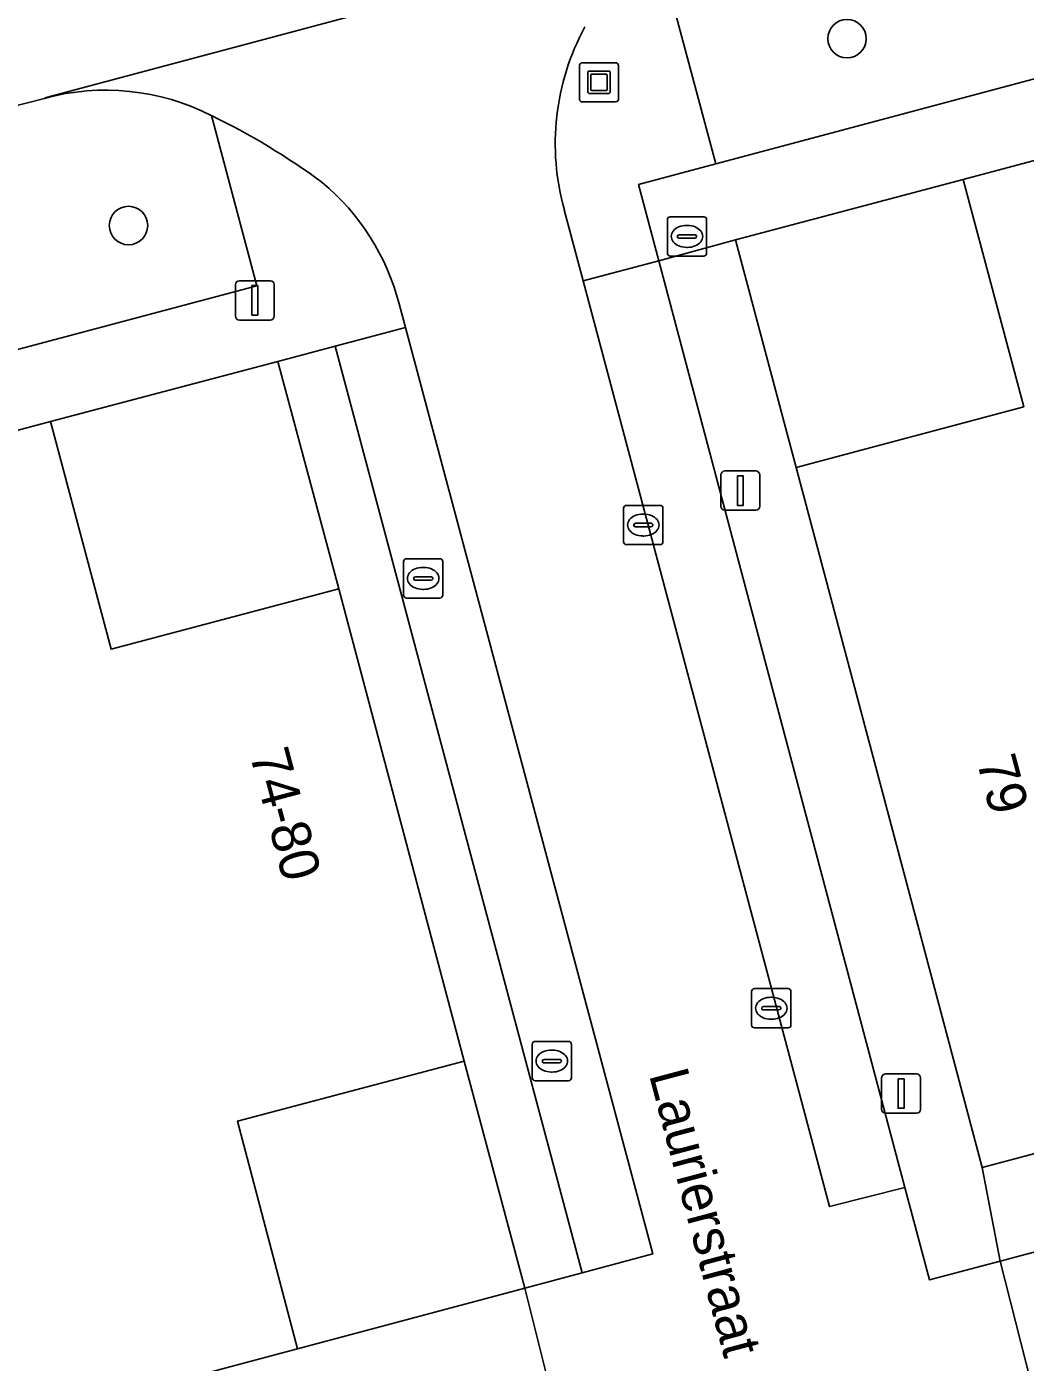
# Model space of a CAD drawing. Extents: x 162542 to 163147, y 380779 to 381521.
# Drawn here: x 162777.34 to 162802.78, y 381099.45 to 381133.46 of the extents above; entities that cross this region are included whole.
import ezdxf

# ---------------------------------------------------------------- set-up
doc = ezdxf.new("R2010")
doc.units = 0
for name, color, linetype in [('IMGEO_Boom', 7, 'Continuous'), ('IMGEO_Brandkraan', 7, 'Continuous'), ('IMGEO_Erf', 7, 'Continuous'), ('IMGEO_Groenvoorziening', 7, 'Continuous'), ('IMGEO_Kolk', 7, 'Continuous'), ('IMGEO_Kunstobject', 7, 'Continuous'), ('IMGEO_Lichtmast', 7, 'Continuous'), ('IMGEO_Muur', 7, 'Continuous'), ('IMGEO_Openbare_ruimte_label', 7, 'Continuous'), ('IMGEO_Pand', 7, 'Continuous'), ('IMGEO_Pand_nummerreeks', 7, 'Continuous'), ('IMGEO_Parkeervlak_open', 7, 'Continuous'), ('IMGEO_Rijbaan_lokaal_open', 7, 'Continuous'), ('IMGEO_Voetpad_open', 7, 'Continuous')]:
    doc.layers.add(name, color=color, linetype=linetype)

msp = doc.modelspace()

# ---------------------------------------------------------------- linework, layer by layer
at = {"layer": 'IMGEO_Boom'}
for centre in [(162798.242, 381133.153), (162779.935, 381128.395)]:
    msp.add_circle(centre, 0.489, dxfattribs=at)
at = {"layer": 'IMGEO_Brandkraan'}
for p, q in [((162793.739, 381128.618), (162794.591, 381128.618)), ((162793.664, 381127.692), (162793.664, 381128.544)), ((162794.152, 381128.398), (162794.177, 381128.398)), ((162794.665, 381128.544), (162794.665, 381127.692)), ((162793.923, 381128.112), (162793.923, 381128.124)), ((162794.361, 381128.075), (162793.963, 381128.075)), ((162793.966, 381128.161), (162794.364, 381128.161)), ((162794.407, 381128.124), (162794.407, 381128.112)), ((162794.591, 381127.618), (162793.739, 381127.618)), ((162794.175, 381127.838), (162794.15, 381127.838))]:
    msp.add_line(p, q, dxfattribs=at)
for points in [[(162793.739, 381128.618), (162794.591, 381128.618)], [(162793.664, 381127.692), (162793.664, 381128.544)], [(162794.665, 381128.544), (162794.665, 381127.692)], [(162794.591, 381127.618), (162793.739, 381127.618)]]:
    msp.add_lwpolyline(points, dxfattribs=at)
for centre, radius, start, end in [((162793.741, 381128.542), 0.0765, 91.552, 178.448), ((162793.741, 381128.542), 0.0765, 91.552, 178.448), ((162794.589, 381128.542), 0.0765, 1.552, 88.448), ((162794.589, 381128.542), 0.0765, 1.552, 88.448), ((162793.963, 381128.121), 0.0403, 85.8775, 175.7526), ((162793.96, 381128.111), 0.0366, 178.938, 274.7102), ((162794.364, 381128.118), 0.043, 264.8664, 352.4533), ((162794.368, 381128.123), 0.0386, 1.7309, 96.639), ((162793.741, 381127.694), 0.0765, 181.552, 268.448), ((162793.741, 381127.694), 0.0765, 181.552, 268.448), ((162794.589, 381127.694), 0.0765, 271.552, 358.448), ((162794.589, 381127.694), 0.0765, 271.552, 358.448)]:
    msp.add_arc(centre, radius, start, end, dxfattribs=at)
for centre, major_axis, ratio, start_param, end_param in [((162794.151, 381128.118), (-0.387, 0.002), 0.722429, 4.712389, 7.853982), ((162794.176, 381128.118), (-0.39, 0.002), 0.717154, 1.570796, 4.712389)]:
    msp.add_ellipse(centre, major_axis=major_axis, ratio=ratio, start_param=start_param, end_param=end_param, dxfattribs=at)
at = {"layer": 'IMGEO_Erf'}
for points in [[(162802.743, 381123.778), (162801.2, 381129.568), (162795.4, 381128.029), (162796.942, 381122.237)], [(162777.951, 381123.405), (162779.493, 381117.608), (162785.291, 381119.142), (162783.744, 381124.935)], [(162790.033, 381101.331), (162788.487, 381107.117), (162782.711, 381105.584), (162784.24, 381099.787)]]:
    msp.add_lwpolyline(points, close=True, dxfattribs=at)
at = {"layer": 'IMGEO_Groenvoorziening'}
msp.add_lwpolyline([(162798.503, 381130.928), (162805.687, 381132.844), (162804.174, 381138.709), (162797.369, 381136.894), (162795.041, 381136.244), (162793.427, 381135.453), (162794.902, 381129.968)], close=True, dxfattribs=at)
msp.add_lwpolyline([(162777.793, 381131.634), (162775.451, 381131.037), (162769.49, 381129.452), (162771.037, 381123.628), (162782.697, 381126.723), (162783.201, 381126.857), (162782.046, 381131.197)], dxfattribs=at)
msp.add_arc((162779.352, 381125.896), 5.946, 63.0624, 105.2044, dxfattribs=at)
at = {"layer": 'IMGEO_Kolk'}
for p, q in [((162792.55, 381120.342), (162792.55, 381121.194)), ((162792.625, 381121.268), (162793.477, 381121.268)), ((162793.551, 381121.194), (162793.551, 381120.342)), ((162792.852, 381120.811), (162793.25, 381120.811)), ((162793.038, 381121.048), (162793.063, 381121.048)), ((162792.809, 381120.762), (162792.809, 381120.774)), ((162793.247, 381120.725), (162792.849, 381120.725)), ((162793.061, 381120.488), (162793.036, 381120.488)), ((162793.293, 381120.774), (162793.293, 381120.762)), ((162793.477, 381120.268), (162792.625, 381120.268)), ((162786.943, 381118.983), (162786.943, 381119.835)), ((162787.018, 381119.909), (162787.87, 381119.909)), ((162787.944, 381119.835), (162787.944, 381118.983)), ((162787.245, 381119.452), (162787.643, 381119.452)), ((162787.431, 381119.689), (162787.456, 381119.689)), ((162787.202, 381119.403), (162787.202, 381119.415)), ((162787.64, 381119.366), (162787.242, 381119.366)), ((162787.454, 381119.129), (162787.429, 381119.129)), ((162787.686, 381119.415), (162787.686, 381119.403)), ((162787.87, 381118.909), (162787.018, 381118.909)), ((162795.811, 381108.036), (162795.811, 381108.888)), ((162795.886, 381108.962), (162796.738, 381108.962)), ((162796.812, 381108.888), (162796.812, 381108.036)), ((162796.299, 381108.742), (162796.324, 381108.742)), ((162796.07, 381108.456), (162796.07, 381108.468)), ((162796.508, 381108.419), (162796.11, 381108.419)), ((162796.113, 381108.505), (162796.511, 381108.505)), ((162796.554, 381108.468), (162796.554, 381108.456)), ((162796.738, 381107.962), (162795.886, 381107.962)), ((162796.322, 381108.182), (162796.297, 381108.182)), ((162790.22, 381106.691), (162790.22, 381107.543)), ((162790.295, 381107.617), (162791.147, 381107.617)), ((162791.221, 381107.543), (162791.221, 381106.691)), ((162790.708, 381107.397), (162790.733, 381107.397)), ((162790.479, 381107.111), (162790.479, 381107.123)), ((162790.917, 381107.074), (162790.519, 381107.074)), ((162790.522, 381107.16), (162790.92, 381107.16)), ((162790.731, 381106.837), (162790.706, 381106.837)), ((162790.963, 381107.123), (162790.963, 381107.111)), ((162791.147, 381106.617), (162790.295, 381106.617))]:
    msp.add_line(p, q, dxfattribs=at)
for points in [[(162792.55, 381120.342), (162792.55, 381121.194)], [(162792.625, 381121.268), (162793.477, 381121.268)], [(162793.551, 381121.194), (162793.551, 381120.342)], [(162793.477, 381120.268), (162792.625, 381120.268)], [(162786.943, 381118.983), (162786.943, 381119.835)], [(162787.018, 381119.909), (162787.87, 381119.909)], [(162787.944, 381119.835), (162787.944, 381118.983)], [(162787.87, 381118.909), (162787.018, 381118.909)], [(162795.811, 381108.036), (162795.811, 381108.888)], [(162795.886, 381108.962), (162796.738, 381108.962)], [(162796.812, 381108.888), (162796.812, 381108.036)], [(162796.738, 381107.962), (162795.886, 381107.962)], [(162790.22, 381106.691), (162790.22, 381107.543)], [(162790.295, 381107.617), (162791.147, 381107.617)], [(162791.221, 381107.543), (162791.221, 381106.691)], [(162791.147, 381106.617), (162790.295, 381106.617)]]:
    msp.add_lwpolyline(points, dxfattribs=at)
for centre, radius, start, end in [((162792.627, 381121.192), 0.0765, 91.552, 178.448), ((162792.627, 381121.192), 0.0765, 91.552, 178.448), ((162793.475, 381121.192), 0.0765, 1.552, 88.448), ((162793.475, 381121.192), 0.0765, 1.552, 88.448), ((162792.849, 381120.771), 0.0403, 85.8775, 175.7526), ((162793.254, 381120.773), 0.0386, 1.7309, 96.639), ((162792.846, 381120.761), 0.0366, 178.938, 274.7102), ((162793.25, 381120.768), 0.043, 264.8664, 352.4533), ((162792.627, 381120.344), 0.0765, 181.552, 268.448), ((162792.627, 381120.344), 0.0765, 181.552, 268.448), ((162793.475, 381120.344), 0.0765, 271.552, 358.448), ((162793.475, 381120.344), 0.0765, 271.552, 358.448), ((162787.02, 381119.833), 0.0765, 91.552, 178.448), ((162787.02, 381119.833), 0.0765, 91.552, 178.448), ((162787.868, 381119.833), 0.0765, 1.552, 88.448), ((162787.868, 381119.833), 0.0765, 1.552, 88.448), ((162787.242, 381119.412), 0.0403, 85.8775, 175.7526), ((162787.647, 381119.414), 0.0386, 1.7309, 96.639), ((162787.239, 381119.402), 0.0366, 178.938, 274.7102), ((162787.643, 381119.409), 0.043, 264.8664, 352.4533), ((162787.02, 381118.985), 0.0765, 181.552, 268.448), ((162787.02, 381118.985), 0.0765, 181.552, 268.448), ((162787.868, 381118.985), 0.0765, 271.552, 358.448), ((162787.868, 381118.985), 0.0765, 271.552, 358.448), ((162795.888, 381108.886), 0.0765, 91.552, 178.448), ((162795.888, 381108.886), 0.0765, 91.552, 178.448), ((162796.736, 381108.886), 0.0765, 1.552, 88.448), ((162796.736, 381108.886), 0.0765, 1.552, 88.448), ((162796.11, 381108.465), 0.0403, 85.8775, 175.7526), ((162796.107, 381108.455), 0.0366, 178.938, 274.7102), ((162796.511, 381108.462), 0.043, 264.8664, 352.4533), ((162796.515, 381108.467), 0.0386, 1.7309, 96.639), ((162795.888, 381108.038), 0.0765, 181.552, 268.448), ((162795.888, 381108.038), 0.0765, 181.552, 268.448), ((162796.736, 381108.038), 0.0765, 271.552, 358.448), ((162796.736, 381108.038), 0.0765, 271.552, 358.448), ((162790.297, 381107.541), 0.0765, 91.552, 178.448), ((162790.297, 381107.541), 0.0765, 91.552, 178.448), ((162791.145, 381107.541), 0.0765, 1.552, 88.448), ((162791.145, 381107.541), 0.0765, 1.552, 88.448), ((162790.519, 381107.12), 0.0403, 85.8775, 175.7526), ((162790.516, 381107.11), 0.0366, 178.938, 274.7102), ((162790.92, 381107.117), 0.043, 264.8664, 352.4533), ((162790.924, 381107.122), 0.0386, 1.7309, 96.639), ((162790.297, 381106.693), 0.0765, 181.552, 268.448), ((162790.297, 381106.693), 0.0765, 181.552, 268.448), ((162791.145, 381106.693), 0.0765, 271.552, 358.448), ((162791.145, 381106.693), 0.0765, 271.552, 358.448)]:
    msp.add_arc(centre, radius, start, end, dxfattribs=at)
for centre, major_axis, ratio, start_param, end_param in [((162793.037, 381120.768), (-0.387, 0.002), 0.722429, 4.712389, 7.853982), ((162793.062, 381120.768), (-0.39, 0.002), 0.717154, 1.570796, 4.712389), ((162787.43, 381119.409), (-0.387, 0.002), 0.722429, 4.712389, 7.853982), ((162787.455, 381119.409), (-0.39, 0.002), 0.717154, 1.570796, 4.712389), ((162796.298, 381108.462), (-0.387, 0.002), 0.722429, 4.712389, 7.853982), ((162796.323, 381108.462), (-0.39, 0.002), 0.717154, 1.570796, 4.712389), ((162790.707, 381107.117), (-0.387, 0.002), 0.722429, 4.712389, 7.853982), ((162790.732, 381107.117), (-0.39, 0.002), 0.717154, 1.570796, 4.712389)]:
    msp.add_ellipse(centre, major_axis=major_axis, ratio=ratio, start_param=start_param, end_param=end_param, dxfattribs=at)
at = {"layer": 'IMGEO_Kunstobject'}
for p, q in [((162791.422, 381132.458), (162791.422, 381131.617)), ((162791.422, 381132.458), (162791.422, 381131.617)), ((162792.338, 381132.542), (162791.497, 381132.542)), ((162792.338, 381132.542), (162791.497, 381132.542)), ((162792.422, 381131.626), (162792.422, 381132.467)), ((162792.422, 381131.626), (162792.422, 381132.467)), ((162791.636, 381131.806), (162791.636, 381132.28)), ((162791.686, 381132.33), (162792.16, 381132.33)), ((162791.716, 381132.23), (162791.716, 381131.856)), ((162792.11, 381132.25), (162791.736, 381132.25)), ((162792.13, 381131.856), (162792.13, 381132.23)), ((162792.21, 381132.28), (162792.21, 381131.806)), ((162792.16, 381131.756), (162791.686, 381131.756)), ((162791.736, 381131.836), (162792.11, 381131.836)), ((162791.506, 381131.542), (162792.347, 381131.542)), ((162791.506, 381131.542), (162792.347, 381131.542))]:
    msp.add_line(p, q, dxfattribs=at)
for centre, radius, start, end in [((162791.5, 381132.464), 0.0779, 92.4484, 184.2845), ((162791.5, 381132.464), 0.0779, 92.4484, 184.2845), ((162792.344, 381132.464), 0.0779, 2.4484, 94.2845), ((162792.344, 381132.464), 0.0779, 2.4484, 94.2845), ((162791.686, 381132.28), 0.05, 90, 180), ((162791.736, 381132.23), 0.02, 90, 180), ((162792.11, 381132.23), 0.02, 360, 90), ((162792.16, 381132.28), 0.05, 360, 90), ((162791.686, 381131.806), 0.05, 180, 270), ((162791.736, 381131.856), 0.02, 180, 270), ((162792.11, 381131.856), 0.02, 270, 0), ((162792.16, 381131.806), 0.05, 270, 0), ((162791.5, 381131.62), 0.0779, 182.4484, 274.2845), ((162791.5, 381131.62), 0.0779, 182.4484, 274.2845), ((162792.344, 381131.62), 0.0779, 272.4484, 4.2845), ((162792.344, 381131.62), 0.0779, 272.4484, 4.2845)]:
    msp.add_arc(centre, radius, start, end, dxfattribs=at)
at = {"layer": 'IMGEO_Lichtmast'}
for p, q in [((162782.76, 381126.989), (162783.55, 381126.989)), ((162783.55, 381126.989), (162782.76, 381126.989)), ((162782.66, 381126.089), (162782.66, 381126.889)), ((162782.66, 381126.889), (162782.66, 381126.089)), ((162783.65, 381126.889), (162783.65, 381126.089)), ((162783.65, 381126.089), (162783.65, 381126.889)), ((162783.55, 381125.989), (162782.76, 381125.989)), ((162782.76, 381125.989), (162783.55, 381125.989)), ((162795.127, 381122.144), (162795.917, 381122.144)), ((162795.917, 381122.144), (162795.127, 381122.144)), ((162795.027, 381121.244), (162795.027, 381122.044)), ((162795.027, 381122.044), (162795.027, 381121.244)), ((162796.017, 381122.044), (162796.017, 381121.244)), ((162796.017, 381121.244), (162796.017, 381122.044)), ((162795.917, 381121.144), (162795.127, 381121.144)), ((162795.127, 381121.144), (162795.917, 381121.144)), ((162799.124, 381105.889), (162799.124, 381106.689)), ((162799.124, 381106.689), (162799.124, 381105.889)), ((162799.224, 381106.789), (162800.014, 381106.789)), ((162800.014, 381106.789), (162799.224, 381106.789)), ((162800.114, 381106.689), (162800.114, 381105.889)), ((162800.114, 381105.889), (162800.114, 381106.689)), ((162800.014, 381105.789), (162799.224, 381105.789)), ((162799.224, 381105.789), (162800.014, 381105.789))]:
    msp.add_line(p, q, dxfattribs=at)
for points in [[(162783.08, 381126.864), (162783.23, 381126.864), (162783.23, 381126.114), (162783.08, 381126.114), (162783.08, 381126.864)], [(162795.447, 381122.019), (162795.597, 381122.019), (162795.597, 381121.269), (162795.447, 381121.269), (162795.447, 381122.019)], [(162799.544, 381106.664), (162799.694, 381106.664), (162799.694, 381105.914), (162799.544, 381105.914), (162799.544, 381106.664)]]:
    msp.add_lwpolyline(points, dxfattribs=at)
for centre, start, end in [((162782.76, 381126.889), 90, 180), ((162782.76, 381126.889), 90, 180), ((162783.55, 381126.889), 0, 90), ((162783.55, 381126.889), 360, 90), ((162782.76, 381126.089), 180, 270), ((162782.76, 381126.089), 180, 270), ((162783.55, 381126.089), 270, 0), ((162783.55, 381126.089), 270, 0), ((162795.127, 381122.044), 90, 180), ((162795.127, 381122.044), 90, 180), ((162795.917, 381122.044), 0, 90), ((162795.917, 381122.044), 360, 90), ((162795.127, 381121.244), 180, 270), ((162795.127, 381121.244), 180, 270), ((162795.917, 381121.244), 270, 0), ((162795.917, 381121.244), 270, 0), ((162799.224, 381106.689), 90, 180), ((162799.224, 381106.689), 90, 180), ((162800.014, 381106.689), 0, 90), ((162800.014, 381106.689), 360, 90), ((162799.224, 381105.889), 180, 270), ((162799.224, 381105.889), 180, 270), ((162800.014, 381105.889), 270, 0), ((162800.014, 381105.889), 270, 0)]:
    msp.add_arc(centre, 0.1, start, end, dxfattribs=at)
at = {"layer": 'IMGEO_Muur'}
for points in [[(162801.2, 381129.568), (162795.4, 381128.029), (162796.942, 381122.237)], [(162785.291, 381119.142), (162783.744, 381124.935), (162777.951, 381123.405)], [(162788.487, 381107.117), (162790.033, 381101.331)], [(162790.033, 381101.331), (162784.24, 381099.787)]]:
    msp.add_lwpolyline(points, dxfattribs=at)
at = {"layer": 'IMGEO_Pand'}
for points in [[(162820.124, 381128.407), (162819.839, 381128.325), (162814.793, 381126.986), (162813.229, 381132.776), (162807.214, 381131.172), (162801.2, 381129.568), (162802.743, 381123.778), (162796.942, 381122.237), (162800.189, 381110.033), (162801.688, 381104.403), (162813.513, 381107.551), (162824.579, 381110.496), (162825.307, 381110.691), (162824.567, 381113.548), (162823.762, 381116.562), (162822.376, 381121.753), (162821.924, 381121.631)], [(162763.436, 381106.099), (162764.843, 381100.832), (162770.633, 381102.367), (162772.214, 381096.585), (162784.24, 381099.787), (162782.711, 381105.584), (162788.487, 381107.117), (162785.291, 381119.142), (162779.493, 381117.608), (162777.951, 381123.405), (162765.901, 381120.189), (162767.441, 381114.419), (162761.884, 381112.936)]]:
    msp.add_lwpolyline(points, close=True, dxfattribs=at)
at = {"layer": 'IMGEO_Parkeervlak_open'}
for points in [[(162793.446, 381127.495), (162791.52, 381126.983), (162797.792, 381103.41), (162799.714, 381103.9)], [(162786.99, 381125.797), (162785.2, 381125.322), (162791.494, 381101.727), (162793.293, 381102.208)], [(162860.735, 381117.589), (162859.337, 381122.826), (162854.859, 381121.631), (162851.806, 381120.816), (162847.405, 381119.642), (162843.252, 381118.534), (162840.329, 381117.753), (162835.715, 381116.522), (162830.825, 381115.217), (162829.869, 381114.962), (162828.954, 381114.718), (162824.567, 381113.548), (162825.307, 381110.691), (162824.579, 381110.496), (162813.513, 381107.551), (162801.688, 381104.403), (162802.147, 381102.023)]]:
    msp.add_lwpolyline(points, close=True, dxfattribs=at)
at = {"layer": 'IMGEO_Rijbaan_lokaal_open'}
for points in [[(162795.041, 381136.244), (162797.369, 381136.894), (162796.063, 381141.696), (162774.201, 381135.871), (162775.451, 381131.037), (162777.793, 381131.634), (162777.834, 381131.653)], [(162901.595, 381122.971), (162901.741, 381122.714), (162904.267, 381123.387), (162904.26, 381123.431), (162912.087, 381125.607), (162919.026, 381127.451), (162917.722, 381132.729), (162865.087, 381118.745), (162860.735, 381117.589), (162802.147, 381102.023), (162803.453, 381096.881), (162812.174, 381099.193), (162820.968, 381101.532), (162820.992, 381101.538)]]:
    msp.add_lwpolyline(points, close=True, dxfattribs=at)
for points in [[(162793.427, 381135.453), (162795.041, 381136.244), (162777.834, 381131.653), (162777.793, 381131.634)], [(162791.52, 381126.983), (162791.039, 381128.792)], [(162786.828, 381126.404), (162786.99, 381125.797), (162793.293, 381102.208), (162791.494, 381101.727), (162790.033, 381101.331), (162790.628, 381098.953), (162791.929, 381093.758), (162793.451, 381094.17), (162795.495, 381094.724), (162799.877, 381095.912), (162801.665, 381096.397), (162803.453, 381096.881), (162802.147, 381102.023), (162800.34, 381101.542), (162799.714, 381103.9), (162797.792, 381103.41), (162791.52, 381126.983)]]:
    msp.add_lwpolyline(points, dxfattribs=at)
for centre, radius, start, end in [((162797.056, 381130.476), 6.248, 151.4982, 195.6381), ((162779.352, 381125.896), 5.946, 63.0624, 105.2044), ((162774.133, 381114.889), 18.127, 53.6649, 64.116), ((162781.065, 381124.917), 5.951, 14.4685, 50.2238)]:
    msp.add_arc(centre, radius, start, end, dxfattribs=at)
at = {"layer": 'IMGEO_Voetpad_open'}
for points in [[(162791.039, 381128.792), (162791.52, 381126.983), (162793.446, 381127.495), (162792.929, 381129.442), (162794.902, 381129.968), (162793.427, 381135.453)], [(162805.687, 381132.844), (162798.503, 381130.928), (162794.902, 381129.968), (162792.929, 381129.442), (162793.446, 381127.495), (162795.4, 381128.029), (162801.2, 381129.568), (162807.214, 381131.172)], [(162782.046, 381131.197), (162783.201, 381126.857), (162782.697, 381126.723), (162771.037, 381123.628), (162769.877, 381123.32), (162760.047, 381120.71), (162756.301, 381119.715), (162754.347, 381119.196), (162737.289, 381114.667), (162736.038, 381114.335), (162725.703, 381111.591), (162724.424, 381111.251), (162722.471, 381110.733), (162713.974, 381108.477), (162712.824, 381108.171), (162711.256, 381107.755), (162695.539, 381103.583), (162694.038, 381109.357), (162692.09, 381108.85)], [(162760.455, 381118.748), (162765.901, 381120.189), (162777.951, 381123.405), (162783.744, 381124.935), (162785.2, 381125.322), (162786.99, 381125.797), (162786.828, 381126.404)], [(162654.159, 381062.654), (162787.911, 381098.229), (162790.628, 381098.953), (162790.033, 381101.331), (162784.24, 381099.787), (162772.214, 381096.585), (162766.422, 381095.044), (162765.622, 381097.877), (162761.612, 381096.812), (162760.023, 381096.39), (162755.884, 381095.29)]]:
    msp.add_lwpolyline(points, dxfattribs=at)
for points in [[(162800.189, 381110.033), (162796.942, 381122.237), (162795.4, 381128.029), (162793.446, 381127.495), (162799.714, 381103.9), (162800.34, 381101.542), (162802.147, 381102.023), (162801.688, 381104.403)], [(162785.2, 381125.322), (162783.744, 381124.935), (162785.291, 381119.142), (162788.487, 381107.117), (162790.033, 381101.331), (162791.494, 381101.727)]]:
    msp.add_lwpolyline(points, close=True, dxfattribs=at)
for centre, radius, start, end in [((162797.056, 381130.476), 6.248, 151.4982, 195.6381), ((162774.133, 381114.889), 18.127, 53.6649, 64.116), ((162781.065, 381124.917), 5.951, 14.4685, 50.2238)]:
    msp.add_arc(centre, radius, start, end, dxfattribs=at)

# ---------------------------------------------------------------- texts
at = {"layer": 'IMGEO_Openbare_ruimte_label'}
msp.add_text('Laurierstraat', height=1, rotation=284.8982, dxfattribs=at).set_placement((162793.192, 381106.774))
at = {"layer": 'IMGEO_Pand_nummerreeks'}
for s, rotation, p in [('74-80', 284.8834, (162783.015, 381114.938)), ('79', 284.9011, (162801.538, 381114.767))]:
    msp.add_text(s, height=1, rotation=rotation, dxfattribs=at).set_placement(p)

doc.saveas('drawing.dxf')
